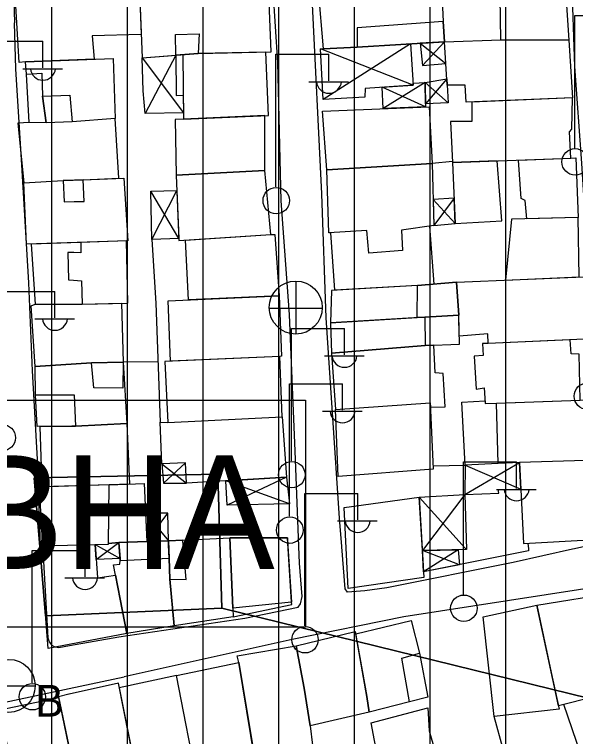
# Model space of a CAD drawing. Extents: x 417997 to 421451, y 4451742 to 4455216.
# Drawn here: x 419680 to 419754.1, y 4453017.9 to 4453113.3 of the extents above; entities that cross this region are included whole.
import ezdxf

# ---------------------------------------------------------------- set-up
doc = ezdxf.new("R2010")
doc.units = 0
for name, color, linetype in [('ADA', 7, 'Continuous'), ('B_Mesken', 7, 'Continuous'), ('B_Sundurma', 7, 'Continuous'), ('B_Teras', 7, 'Continuous'), ('LJ_SEMBOL', 7, 'Continuous'), ('PL_K_BHA', 7, 'Continuous'), ('PL_KON_MEV_350', 7, 'Continuous'), ('S_Elektrik_Diregi', 7, 'Continuous'), ('S_Rogar_Kapagi', 7, 'Continuous'), ('S_Rogar_Kapagi_Buski', 7, 'Continuous'), ('Sinir_Duvar_tek_tarafa_ait', 7, 'Continuous'), ('TR_ORTAYOGUNKONUT', 7, 'Continuous'), ('Yol_Sose', 7, 'Continuous')]:
    doc.layers.add(name, color=color, linetype=linetype)

msp = doc.modelspace()

# ---------------------------------------------------------------- linework, layer by layer
at = {"layer": 'ADA'}
for p, q in [((419706.895, 4453052.588), (419682.596, 4453052.082)), ((419706.895, 4453052.588), (419682.596, 4453052.082)), ((419707.401, 4453034.871), (419706.895, 4453052.588)), ((419707.401, 4453034.871), (419706.895, 4453052.588)), ((419682.596, 4453052.082), (419684.115, 4453033.858)), ((419682.596, 4453052.082), (419684.115, 4453033.858)), ((419684.115, 4453033.858), (419707.401, 4453034.871)), ((419684.115, 4453033.858), (419707.401, 4453034.871))]:
    msp.add_line(p, q, dxfattribs=at)
at = {"layer": 'B_Mesken'}
for points in [[(419744.273, 4453109.959), (419744.117, 4453118.436), (419752.673, 4453118.559), (419753.26, 4453109.952)], [(419725.29, 4453109.014), (419720.821, 4453108.781), (419720.176, 4453116.574), (419736.395, 4453117.982), (419736.634, 4453112.409), (419736.84, 4453109.713), (419725.29, 4453109.014)], [(419696.752, 4453110.703), (419690.292, 4453110.522), (419690.514, 4453107.419), (419681.481, 4453107.065), (419680.608, 4453107.001), (419680.131, 4453115.256), (419696.521, 4453116.448)], [(419704.277, 4453108.157), (419713.901, 4453108.37), (419713.566, 4453117.145), (419696.521, 4453116.448), (419696.876, 4453107.616)], [(419753.26, 4453109.952), (419753.752, 4453102.309), (419739.664, 4453101.731), (419739.548, 4453103.972), (419737.169, 4453103.991), (419736.84, 4453109.713), (419744.273, 4453109.959)], [(419702.238, 4453108.008), (419702.345, 4453099.501), (419713.562, 4453099.983), (419713.225, 4453108.355), (419704.277, 4453108.157)], [(419693.026, 4453107.517), (419693.331, 4453099.563), (419687.634, 4453099.144), (419684.183, 4453099.018), (419681.961, 4453099.031), (419681.596, 4453105.45), (419681.481, 4453107.065)], [(419740.412, 4453101.761), (419740.451, 4453099.199), (419737.601, 4453099.194), (419737.894, 4453093.75), (419753.497, 4453094.358), (419753.339, 4453097.838), (419753.646, 4453098.158), (419753.752, 4453102.309)], [(419721.27, 4453092.818), (419720.724, 4453100.558), (419734.806, 4453101.13), (419735.181, 4453093.64)], [(419693.798, 4453091.682), (419693.331, 4453099.563), (419687.634, 4453099.144), (419684.183, 4453099.018), (419681.961, 4453099.031), (419680.462, 4453098.972), (419681.226, 4453091.097), (419686.45, 4453091.397), (419689.091, 4453091.468)], [(419702.345, 4453099.501), (419701.227, 4453099.451), (419701.359, 4453092.077), (419713.083, 4453092.716), (419713.075, 4453099.962)], [(419747.686, 4453086.332), (419747.467, 4453088.73), (419746.931, 4453089.022), (419746.605, 4453094.09), (419753.497, 4453094.358), (419754.164, 4453094.403), (419754.474, 4453086.499)], [(419722.352, 4453076.88), (419721.79, 4453084.485), (419721.519, 4453084.469), (419721.27, 4453092.818), (419735.181, 4453093.64), (419735.402, 4453085.428), (419734.862, 4453085.35), (419735.409, 4453077.705), (419733.259, 4453077.517)], [(419737.894, 4453093.75), (419738.213, 4453085.707), (419744.377, 4453086.067), (419743.763, 4453093.979)], [(419701.359, 4453092.077), (419701.728, 4453083.437), (419713.899, 4453084.258), (419713.083, 4453092.716)], [(419694.464, 4453091.712), (419694.97, 4453083.431), (419681.579, 4453082.956), (419681.226, 4453091.097), (419686.45, 4453091.397), (419689.091, 4453091.468)], [(419754.618, 4453078.64), (419754.474, 4453086.499), (419745.681, 4453086.283), (419744.9, 4453078.237)], [(419703.018, 4453075.599), (419702.608, 4453083.496), (419713.899, 4453084.258), (419714.421, 4453084.268), (419714.982, 4453076.156)], [(419682.223, 4453082.979), (419682.724, 4453075.045), (419688.948, 4453075.06), (419694.97, 4453075.189), (419694.789, 4453083.424), (419688.769, 4453083.211)], [(419738.392, 4453077.966), (419755.221, 4453078.665), (419755.276, 4453070.414), (419742.593, 4453069.828), (419742.529, 4453071.142), (419738.771, 4453070.801), (419738.712, 4453073.588)], [(419733.259, 4453077.517), (419721.895, 4453076.853), (419721.762, 4453072.6), (419733.201, 4453073.284), (419734.244, 4453073.346), (419738.712, 4453073.588), (419738.392, 4453077.966)], [(419700.615, 4453067.518), (419700.298, 4453075.472), (419714.982, 4453076.156), (419715.294, 4453068.158), (419715.048, 4453068.123)], [(419694.168, 4453075.172), (419694.382, 4453067.386), (419690.197, 4453067.273), (419682.749, 4453066.827), (419682.19, 4453074.845), (419682.724, 4453075.045), (419688.948, 4453075.06)], [(419734.244, 4453073.346), (419721.762, 4453072.6), (419721.88, 4453068.552), (419734.274, 4453069.589), (419738.792, 4453069.773), (419738.712, 4453073.588)], [(419735.418, 4453069.636), (419734.274, 4453069.589), (419721.88, 4453068.552), (419722.404, 4453061.135), (419734.948, 4453061.999), (419734.972, 4453061.432), (419736.909, 4453061.493), (419736.662, 4453065.876), (419735.597, 4453065.965)], [(419742.593, 4453069.828), (419741.841, 4453069.829), (419741.914, 4453068.249), (419740.734, 4453068.156), (419740.987, 4453063.802), (419742.07, 4453063.976), (419742.208, 4453061.921), (419743.721, 4453061.981), (419754.763, 4453062.376), (419754.622, 4453068.44), (419753.579, 4453068.46), (419753.421, 4453070.328)], [(419699.876, 4453067.487), (419700.259, 4453059.416), (419715.375, 4453060.146), (419715.048, 4453068.123)], [(419694.839, 4453059.289), (419688.062, 4453058.914), (419682.995, 4453058.873), (419682.795, 4453063.078), (419682.749, 4453066.827), (419690.197, 4453067.273), (419694.382, 4453067.386)], [(419722.761, 4453052.292), (419722.404, 4453061.135), (419734.948, 4453061.999), (419735.329, 4453053.237)], [(419743.908, 4453053.982), (419739.563, 4453053.761), (419739.134, 4453062.111), (419742.184, 4453062.284), (419742.208, 4453061.921), (419743.71, 4453061.981), (419754.763, 4453062.376), (419756.016, 4453062.451), (419756.276, 4453054.404), (419755.465, 4453054.37), (419746.749, 4453054.129)], [(419715.375, 4453060.146), (419715.963, 4453052.162), (419702.738, 4453051.386), (419702.619, 4453054.093), (419699.483, 4453053.945), (419699.261, 4453059.465), (419700.259, 4453059.416)], [(419683.665, 4453050.886), (419683.414, 4453058.877), (419688.062, 4453058.914), (419694.839, 4453059.289), (419695.182, 4453051.27), (419692.518, 4453051.157)], [(419746.749, 4453054.129), (419747.279, 4453043.437), (419755.951, 4453043.882), (419755.465, 4453054.37)], [(419692.415, 4453043.332), (419692.518, 4453051.157), (419683.154, 4453050.871), (419683.384, 4453043.094)], [(419692.518, 4453051.157), (419697.152, 4453051.354), (419697.507, 4453043.678), (419693.79, 4453043.544), (419692.416, 4453043.429)], [(419733.479, 4453049.536), (419734.109, 4453038.944), (419724.083, 4453037.477), (419723.576, 4453048.195)], [(419701.107, 4453032.544), (419700.548, 4453038.712), (419700.438, 4453041.458), (419700.344, 4453043.78), (419702.257, 4453043.88), (419708.444, 4453044.145), (419708.862, 4453034.855), (419708.901, 4453033.707)], [(419708.901, 4453033.707), (419716.63, 4453035.355), (419716.608, 4453035.682), (419716.065, 4453044.146), (419708.444, 4453044.145), (419708.862, 4453034.855)], [(419690.662, 4453043.286), (419690.985, 4453038.867), (419693.337, 4453039.237), (419694.849, 4453031.515), (419684.459, 4453029.525), (419683.384, 4453043.094)], [(419693.068, 4453040.61), (419693.939, 4453040.674), (419693.989, 4453041.188), (419693.79, 4453043.544), (419697.507, 4453043.678), (419700.344, 4453043.78), (419700.438, 4453041.458), (419700.548, 4453038.712), (419701.107, 4453032.544), (419694.849, 4453031.515)], [(419749.027, 4453035.25), (419759.352, 4453036.939), (419761.307, 4453024.33), (419751.873, 4453021.983)], [(419750.904, 4453026.385), (419751.978, 4453021.503), (419743.366, 4453020.535), (419741.915, 4453033.706), (419749.024, 4453035.262)], [(419725.094, 4453031.502), (419732.425, 4453033.247), (419733.499, 4453028.917), (419734.63, 4453023.127), (419732.193, 4453022.51), (419726.885, 4453021.116), (419726.581, 4453023.18)], [(419726.581, 4453023.18), (419726.885, 4453021.116), (419719.068, 4453019.323), (419718.279, 4453024.287), (419717.21, 4453029.912), (419725.041, 4453031.8)], [(419709.64, 4453027.7), (419709.421, 4453028.559), (419717.21, 4453029.912), (419718.279, 4453024.287), (419719.068, 4453019.323), (419719.384, 4453016.749), (419715.893, 4453016.249), (419716.041, 4453015.563), (419711.78, 4453014.809)], [(419701.413, 4453025.993), (419709.64, 4453027.7), (419712.018, 4453013.376), (419704.274, 4453011.278)], [(419696.629, 4453010.449), (419696.835, 4453009.56), (419704.274, 4453011.278), (419701.413, 4453025.993), (419693.859, 4453024.339)], [(419687.141, 4453016.826), (419688.799, 4453008.882), (419696.629, 4453010.449), (419693.737, 4453024.951), (419687.212, 4453023.487), (419687.209, 4453023.486), (419685.817, 4453023.173), (419687.138, 4453016.842)], [(419687.138, 4453016.842), (419685.85, 4453023.014), (419678.017, 4453021.41), (419681, 4453007.269), (419687.049, 4453008.52), (419687.053, 4453008.521), (419688.799, 4453008.882), (419687.141, 4453016.826)], [(419737.23, 4453010.27), (419729.316, 4453008.035), (419727.138, 4453019.717), (419734.605, 4453021.689), (419734.816, 4453018.663)]]:
    msp.add_lwpolyline(points, close=True, dxfattribs=at)
at = {"layer": 'B_Sundurma'}
for p, q in [((419733.914, 4453106.589), (419736.84, 4453109.713)), ((419732.694, 4453103.991), (419720.446, 4453108.766)), ((419732.328, 4453109.44), (419720.786, 4453102.096)), ((419733.623, 4453109.519), (419737.006, 4453106.828)), ((419701.333, 4453107.967), (419697.279, 4453100.239)), ((419696.876, 4453107.616), (419702.334, 4453100.35)), ((419734.286, 4453104.33), (419728.698, 4453100.882)), ((419734.286, 4453104.33), (419737.289, 4453101.632)), ((419737.121, 4453104.824), (419734.316, 4453101.499)), ((419734.32, 4453101.111), (419728.599, 4453103.709)), ((419701.715, 4453083.724), (419698.037, 4453089.969)), ((419698.14, 4453083.607), (419701.445, 4453090.047)), ((419735.309, 4453088.885), (419738.213, 4453085.707)), ((419738.081, 4453089.037), (419735.402, 4453085.428)), ((419699.483, 4453053.945), (419702.738, 4453051.386)), ((419699.683, 4453051.412), (419702.619, 4453054.093)), ((419739.513, 4453049.897), (419746.749, 4453054.129)), ((419739.563, 4453053.761), (419746.923, 4453050.612)), ((419716.322, 4453048.647), (419707.918, 4453051.69)), ((419715.963, 4453052.162), (419708.112, 4453048.463)), ((419733.479, 4453049.536), (419739.545, 4453042.799)), ((419739.513, 4453049.897), (419734.16, 4453042.856)), ((419697.333, 4453047.429), (419700.344, 4453043.78)), ((419697.507, 4453043.678), (419700.257, 4453047.434)), ((419690.662, 4453043.286), (419693.97, 4453041.417)), ((419690.807, 4453041.295), (419693.449, 4453043.287)), ((419693.449, 4453043.287), (419693.79, 4453043.544)), ((419734.16, 4453042.856), (419733.897, 4453042.51)), ((419738.789, 4453040.597), (419733.897, 4453042.51)), ((419738.622, 4453042.591), (419734.067, 4453039.652)), ((419739.545, 4453042.799), (419739.714, 4453042.61))]:
    msp.add_line(p, q, dxfattribs=at)
for points in [[(419733.623, 4453109.519), (419733.914, 4453106.589), (419737.006, 4453106.828), (419736.84, 4453109.713)], [(419732.328, 4453109.44), (419732.694, 4453103.991), (419726.324, 4453103.552), (419726.287, 4453102.401), (419720.786, 4453102.096), (419720.446, 4453108.766), (419720.821, 4453108.781), (419725.29, 4453109.014)], [(419696.876, 4453107.616), (419701.333, 4453107.967), (419701.359, 4453102.631), (419702.305, 4453102.644), (419702.334, 4453100.35), (419697.279, 4453100.239), (419696.991, 4453103.228)], [(419732.694, 4453103.991), (419732.675, 4453104.268), (419734.286, 4453104.33), (419734.32, 4453101.111), (419728.698, 4453100.882), (419728.599, 4453103.709)], [(419734.286, 4453104.33), (419737.121, 4453104.824), (419737.289, 4453101.632), (419734.316, 4453101.499)], [(419701.715, 4453083.724), (419698.14, 4453083.607), (419698.037, 4453089.969), (419701.445, 4453090.047)], [(419738.081, 4453089.037), (419735.309, 4453088.885), (419735.402, 4453085.428), (419738.213, 4453085.707)], [(419699.483, 4453053.945), (419699.683, 4453051.412), (419702.738, 4453051.386), (419702.619, 4453054.093)], [(419739.563, 4453053.761), (419739.513, 4453049.897), (419744.017, 4453050.07), (419743.93, 4453050.539), (419746.923, 4453050.612), (419746.749, 4453054.129), (419743.908, 4453053.982)], [(419715.963, 4453052.162), (419716.322, 4453048.647), (419708.112, 4453048.463), (419707.918, 4453051.69)], [(419733.479, 4453049.536), (419739.513, 4453049.897), (419739.714, 4453042.61), (419733.897, 4453042.51)], [(419697.333, 4453047.429), (419697.507, 4453043.678), (419700.344, 4453043.78), (419700.257, 4453047.434)], [(419690.807, 4453041.295), (419690.662, 4453043.286), (419692.415, 4453043.332), (419692.416, 4453043.429), (419693.79, 4453043.544), (419693.97, 4453041.417)], [(419738.622, 4453042.591), (419738.789, 4453040.597), (419734.067, 4453039.652), (419733.897, 4453042.51)]]:
    msp.add_lwpolyline(points, close=True, dxfattribs=at)
at = {"layer": 'B_Teras'}
for points in [[(419725.276, 4453111.541), (419725.29, 4453109.014), (419736.84, 4453109.713), (419736.634, 4453112.409)], [(419701.333, 4453107.967), (419701.299, 4453110.662), (419704.41, 4453110.79), (419704.277, 4453108.157)], [(419684.183, 4453099.018), (419681.961, 4453099.031), (419681.596, 4453105.45), (419683.605, 4453105.558), (419683.707, 4453102.535)], [(419684.183, 4453099.018), (419683.707, 4453102.535), (419687.332, 4453102.682), (419687.634, 4453099.144)], [(419721.519, 4453084.469), (419721.27, 4453092.818), (419735.181, 4453093.64), (419735.402, 4453085.428), (419731.13, 4453084.812), (419731.281, 4453082.119), (419726.807, 4453081.793), (419726.562, 4453084.76)], [(419687.901, 4453088.591), (419689.226, 4453088.618), (419689.091, 4453091.468), (419687.931, 4453091.437), (419686.45, 4453091.397), (419686.574, 4453088.564)], [(419687.791, 4453078.216), (419688.848, 4453078.135), (419688.948, 4453075.06), (419694.97, 4453075.189), (419694.789, 4453083.424), (419688.769, 4453083.211), (419688.784, 4453081.832), (419687.829, 4453081.863), (419687.076, 4453081.888), (419687.132, 4453078.267)], [(419733.201, 4453073.284), (419733.259, 4453077.517), (419738.392, 4453077.966), (419738.712, 4453073.588), (419734.244, 4453073.346)], [(419734.244, 4453073.346), (419734.274, 4453069.589), (419738.792, 4453069.773), (419738.712, 4453073.588)], [(419694.382, 4453067.386), (419694.307, 4453063.935), (419690.508, 4453063.988), (419690.197, 4453067.273)], [(419687.585, 4453058.911), (419682.995, 4453058.873), (419682.795, 4453063.078), (419687.629, 4453063.059), (419687.898, 4453063.058), (419688.062, 4453058.914)], [(419743.908, 4453053.982), (419743.71, 4453061.981), (419754.763, 4453062.376), (419756.016, 4453062.451), (419756.276, 4453054.404), (419755.465, 4453054.37), (419746.749, 4453054.129)], [(419702.312, 4453043.193), (419702.257, 4453043.88), (419700.344, 4453043.78), (419700.367, 4453043.214), (419700.548, 4453038.712), (419702.673, 4453038.67)], [(419708.49, 4453043.128), (419708.444, 4453044.145), (419716.065, 4453044.146), (419716.135, 4453043.047), (419716.608, 4453035.682), (419708.862, 4453034.855)], [(419693.812, 4453043.283), (419693.989, 4453041.188), (419700.438, 4453041.458), (419700.367, 4453043.214), (419700.344, 4453043.78), (419693.79, 4453043.544)], [(419731.176, 4453028.263), (419733.499, 4453028.917), (419734.63, 4453023.127), (419732.193, 4453022.51)]]:
    msp.add_lwpolyline(points, close=True, dxfattribs=at)
at = {"layer": 'LJ_SEMBOL'}
msp.add_lwpolyline([(419668.441, 4453062.368), (419718.441, 4453062.368), (419718.441, 4453032.368), (419668.441, 4453032.368), (419668.441, 4453062.368), (419718.441, 4453062.368)], dxfattribs=at)
msp.add_lwpolyline([(419668.441, 4453062.368), (419718.441, 4453062.368), (419718.441, 4453032.368), (419668.441, 4453032.368), (419668.441, 4453062.368), (419718.441, 4453062.368)], dxfattribs=at)
at = {"layer": 'PL_K_BHA'}
msp.add_lwpolyline([(419682.596, 4453052.082), (419706.895, 4453052.588), (419707.401, 4453034.871), (419684.115, 4453033.858)], close=True, dxfattribs=at)
msp.add_lwpolyline([(419682.596, 4453052.082), (419706.895, 4453052.588), (419707.401, 4453034.871), (419684.115, 4453033.858)], close=True, dxfattribs=at)
at = {"layer": 'PL_KON_MEV_350'}
msp.add_lwpolyline([(419823.627, 4453240.148), (419822.565, 4453223.702), (419795.483, 4453226.221), (419799.027, 4453156.869), (419756.504, 4453159.4), (419758.023, 4453124.471), (419816.158, 4453124.471), (419809.709, 4453024.608), (419799.347, 4453012.271), (419707.401, 4453034.871), (419706.895, 4453052.588), (419682.596, 4453052.082), (419684.115, 4453033.858), (419707.401, 4453034.871), (419799.347, 4453012.271), (419560.39, 4452954.317), (419542.266, 4452957.376), (419468.571, 4453004.865), (419464.929, 4453019.074), (419512.36, 4453106.601), (419622.453, 4453235.699), (419667.916, 4453224.196), (419710.945, 4453222.677), (419709.932, 4453261.656)], dxfattribs=at)
at = {"layer": 'S_Elektrik_Diregi'}
for p, q in [((419754.044, 4453095.681), (419754.044, 4453113.181)), ((419754.044, 4453113.181), (419761.044, 4453113.181)), ((419676.768, 4453109.785), (419683.768, 4453109.785)), ((419683.768, 4453106.285), (419683.768, 4453109.785)), ((419714.558, 4453090.561), (419714.558, 4453108.061)), ((419714.558, 4453108.061), (419721.558, 4453108.061)), ((419721.558, 4453104.561), (419721.558, 4453108.061)), ((419681.108, 4453106.145), (419686.358, 4453106.145)), ((419718.898, 4453104.421), (419724.148, 4453104.421)), ((419678.353, 4453076.737), (419685.354, 4453076.737)), ((419685.354, 4453073.237), (419685.354, 4453076.737)), ((419682.694, 4453073.097), (419687.944, 4453073.097)), ((419716.606, 4453054.347), (419716.606, 4453071.847)), ((419716.606, 4453071.847), (419723.606, 4453071.847)), ((419723.606, 4453068.347), (419723.606, 4453071.847)), ((419720.946, 4453068.207), (419726.196, 4453068.207)), ((419716.352, 4453047.024), (419716.352, 4453064.524)), ((419716.352, 4453064.524), (419723.352, 4453064.524)), ((419723.352, 4453061.024), (419723.352, 4453064.524)), ((419720.692, 4453060.884), (419725.942, 4453060.884)), ((419739.348, 4453036.696), (419739.348, 4453054.196)), ((419739.348, 4453054.196), (419746.348, 4453054.196)), ((419746.348, 4453050.696), (419746.348, 4453054.196)), ((419743.688, 4453050.556), (419748.938, 4453050.556)), ((419718.357, 4453032.537), (419718.357, 4453050.037)), ((419718.357, 4453050.037), (419725.357, 4453050.037)), ((419725.357, 4453046.537), (419725.357, 4453050.037)), ((419722.697, 4453046.397), (419727.947, 4453046.397)), ((419682.331, 4453025.001), (419682.331, 4453042.501)), ((419682.331, 4453042.501), (419689.331, 4453042.501)), ((419689.331, 4453039.001), (419689.331, 4453042.501)), ((419686.671, 4453038.861), (419691.921, 4453038.861))]:
    msp.add_line(p, q, dxfattribs=at)
for centre in [(419754.08, 4453093.846), (419714.594, 4453088.726), (419755.694, 4453062.877), (419678.389, 4453057.402), (419716.642, 4453052.512), (419716.388, 4453045.188), (419739.384, 4453034.86), (419718.393, 4453030.702), (419682.367, 4453023.165)]:
    msp.add_circle(centre, 1.75, dxfattribs=at)
for centre in [(419683.769, 4453106.298), (419721.559, 4453104.574), (419685.354, 4453073.25), (419723.606, 4453068.36), (419723.353, 4453061.037), (419746.349, 4453050.709), (419725.357, 4453046.55), (419689.331, 4453039.014)]:
    msp.add_arc(centre, 1.658, 184.83843, 355.14641, dxfattribs=at)
at = {"layer": 'S_Rogar_Kapagi'}
for p, q in [((419717.22, 4453071.063), (419717.22, 4453078.063)), ((419713.65, 4453074.528), (419720.65, 4453074.528))]:
    msp.add_line(p, q, dxfattribs=at)
msp.add_circle((419717.167, 4453074.592), 3.5, dxfattribs=at)
at = {"layer": 'S_Rogar_Kapagi_Buski'}
msp.add_line((419675.743, 4453024.604), (419682.743, 4453024.604), dxfattribs=at)
msp.add_circle((419679.243, 4453024.604), 3.5, dxfattribs=at)
at = {"layer": 'Sinir_Duvar_tek_tarafa_ait'}
for points in [[(419737.885, 4453093.911), (419735.181, 4453093.64)], [(419698.14, 4453083.607), (419698.677, 4453075.169), (419699.261, 4453059.465)], [(419698.965, 4453067.411), (419694.382, 4453067.386)], [(419735.309, 4453053.68), (419739.563, 4453053.761)], [(419747.835, 4453043.466), (419747.906, 4453042.71)], [(419747.906, 4453042.71), (419747.932, 4453042.429), (419734.067, 4453039.652)], [(419756.532, 4453010.54), (419752.572, 4453022.157)], [(419746.936, 4453007.604), (419743.366, 4453020.535)]]:
    msp.add_lwpolyline(points, dxfattribs=at)
at = {"layer": 'TR_ORTAYOGUNKONUT'}
for p, q in [((419744.929, 4452999.073), (419744.929, 4453356.42)), ((419744.929, 4452999.073), (419744.929, 4453356.42)), ((419734.929, 4452996.648), (419734.929, 4453347.868)), ((419734.929, 4452996.648), (419734.929, 4453347.868)), ((419724.929, 4452994.223), (419724.929, 4453339.316)), ((419724.929, 4452994.223), (419724.929, 4453339.316)), ((419714.929, 4452991.797), (419714.929, 4453330.763)), ((419714.929, 4452991.797), (419714.929, 4453330.763)), ((419684.929, 4452984.521), (419684.929, 4453223.596)), ((419684.929, 4452984.521), (419684.929, 4453223.596)), ((419694.929, 4452986.947), (419694.929, 4453223.243)), ((419694.929, 4452986.947), (419694.929, 4453223.243)), ((419704.929, 4452989.372), (419704.929, 4453222.89)), ((419704.929, 4452989.372), (419704.929, 4453222.89))]:
    msp.add_line(p, q, dxfattribs=at)
at = {"layer": 'Yol_Sose'}
for points in [[(419719.326, 4453115.592), (419719.455, 4453116.667), (419719.775, 4453117.048), (419734.051, 4453118.335), (419752.745, 4453119.11), (419753.114, 4453119.032), (419753.472, 4453118.695), (419753.616, 4453118.222), (419753.98, 4453106.434), (419754.944, 4453093.686), (419755.946, 4453077.378), (419756.38, 4453062.989), (419756.83, 4453045.49), (419756.769, 4453044.322), (419756.615, 4453043.773), (419756.165, 4453043.182), (419753.99, 4453042.702)], [(419717.562, 4453043.087), (419717.081, 4453055.614), (419716.363, 4453073.667), (419715.252, 4453088.712), (419714.794, 4453106.973), (419714.186, 4453116.531), (419713.919, 4453116.903), (419713.073, 4453117.285), (419711.899, 4453117.136)], [(419688.194, 4453116.106), (419687.305, 4453116.052), (419680.258, 4453115.617), (419680.049, 4453115.569), (419679.979, 4453115.511), (419679.964, 4453115.491), (419679.926, 4453115.413), (419680.018, 4453112.219)], [(419720.628, 4453089.62), (419719.326, 4453115.592)], [(419682.385, 4453066.246), (419681.921, 4453077.857), (419681.013, 4453092.729), (419680.2, 4453106.159), (419680.018, 4453112.219)], [(419723.241, 4453043.027), (419722.94, 4453046.76), (419722.044, 4453060.682), (419721.177, 4453073.253), (419720.628, 4453089.62)], [(419683.369, 4453049.122), (419682.385, 4453066.246)], [(419683.369, 4453049.122), (419683.701, 4453043.444)], [(419683.704, 4453043.391), (419684.432, 4453030.949), (419684.597, 4453030.403), (419684.884, 4453030.008), (419684.929, 4453029.978), (419685.263, 4453029.796), (419685.399, 4453029.78), (419685.885, 4453029.689), (419687.277, 4453029.937)], [(419717.564, 4453043.032), (419717.562, 4453043.087)], [(419717.65, 4453040.803), (419717.564, 4453043.032)], [(419723.245, 4453042.971), (419723.241, 4453043.027)], [(419753.746, 4453042.648), (419745.879, 4453040.913), (419729.217, 4453037.538), (419726.296, 4453037.149), (419724.009, 4453036.971), (419723.692, 4453037.414), (419723.245, 4453042.971)], [(419753.99, 4453042.702), (419753.746, 4453042.648)], [(419693.811, 4453031.101), (419710.46, 4453033.547), (419717.473, 4453035.023), (419717.812, 4453035.44), (419718.037, 4453036.429), (419717.65, 4453040.803)], [(419696.262, 4452981.237), (419697.008, 4452981.323), (419700.842, 4452982.163), (419713.345, 4452985.766), (419737.756, 4452991.94), (419766.909, 4452999.339), (419767.13, 4452999.551), (419767.273, 4453000.018), (419768.65, 4453012.751), (419770.401, 4453031.417), (419770.028, 4453034.805), (419769.403, 4453035.817), (419768.035, 4453036.794), (419762.516, 4453038.039), (419759.382, 4453038.045), (419731.471, 4453033.737), (419716.691, 4453030.735), (419694.51, 4453025.791)], [(419687.281, 4453029.937), (419693.811, 4453031.101)], [(419687.277, 4453029.937), (419687.281, 4453029.937)], [(419687.22, 4453024.244), (419694.51, 4453025.791)], [(419608.123, 4452995.532), (419607.592, 4452972.625), (419607.545, 4452967.33), (419607.73, 4452959.401), (419607.365, 4452958.978), (419607.062, 4452958.827), (419575.439, 4452951.379), (419574.591, 4452951.471), (419574.259, 4452951.684), (419574.049, 4452952.289), (419574.021, 4452953.258), (419576.844, 4452982.062), (419582.559, 4453015.264), (419582.712, 4453015.749), (419582.956, 4453016.143), (419583.154, 4453016.188), (419595.198, 4453014.894), (419616.501, 4453013.857), (419632.919, 4453013.465), (419636.744, 4453013.913), (419663.045, 4453019.114), (419687.217, 4453024.243)], [(419687.217, 4453024.243), (419687.22, 4453024.244)]]:
    msp.add_lwpolyline(points, dxfattribs=at)

# ---------------------------------------------------------------- texts
at = {"layer": 'LJ_SEMBOL'}
msp.add_text('BHA', height=15, dxfattribs=at).set_placement((419673.142, 4453040.061))
msp.add_text('BHA', height=15, dxfattribs=at).set_placement((419673.142, 4453040.061))
at = {"layer": 'S_Rogar_Kapagi_Buski'}
msp.add_text('B', height=4.2, dxfattribs=at).set_placement((419682.743, 4453020.539))

doc.saveas('drawing.dxf')
